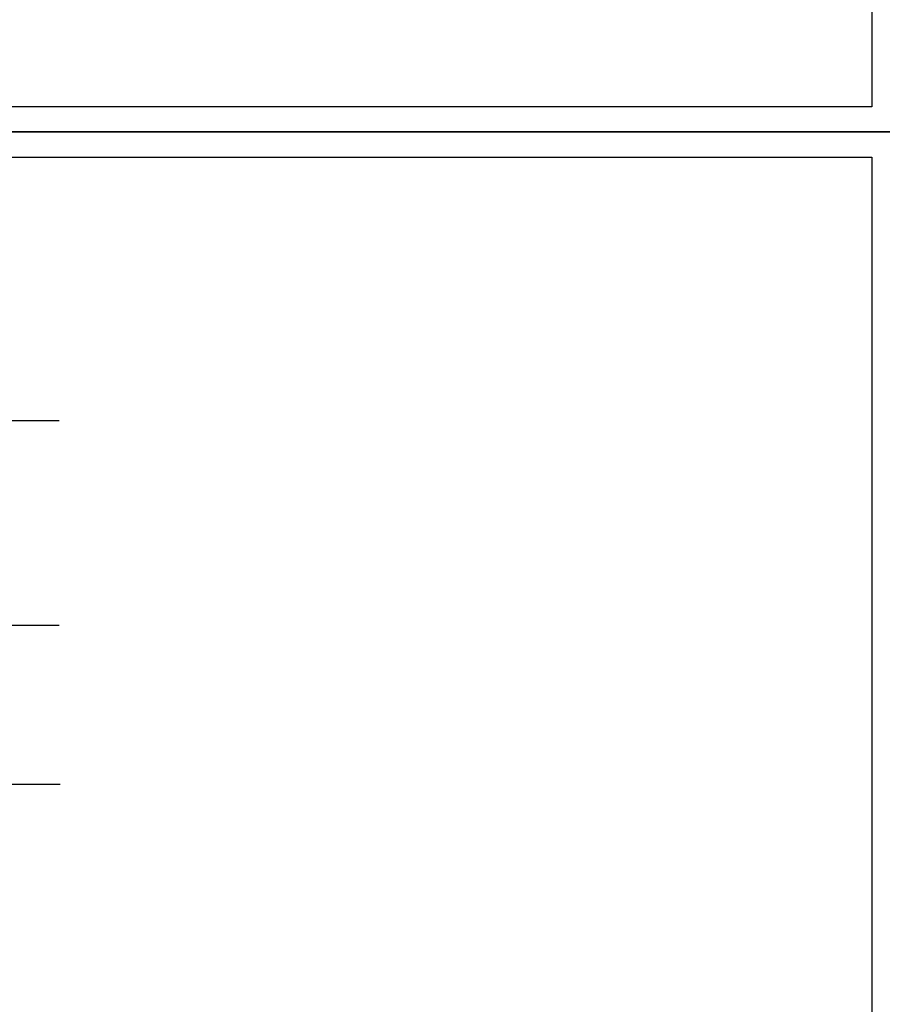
# Model space of a CAD drawing. Header units: millimetres. Extents: x -297000 to 504135, y -166520 to 252050.
# Tile 306 of 416: x 38578 to 59200, y -20865 to 2684. Entities that reach past the tile are written whole.
import ezdxf
from ezdxf.enums import TextEntityAlignment as Align

# ---------------------------------------------------------------- set-up
doc = ezdxf.new("R2010")
doc.units = ezdxf.units.MM
doc.header["$MEASUREMENT"] = 0
doc.linetypes.add('ACAD_ISO10W100', pattern=[18, 12, -3, 0, -3])
doc.linetypes.add('CENTER', pattern=[50.8, 31.75, -6.35, 6.35, -6.35])
doc.layers.get('Defpoints').update_dxf_attribs({"color": 6})
doc.layers.add('000_FRAME_N', color=30, linetype='Continuous', plot=False)
doc.layers.add('040_AXPRI_B', color=9, linetype='CENTER')
doc.styles.add('VMX 2 MEDIUM 0', font='unvr55w.TTF', dxfattribs={"height": 2})
doc.styles.add('VMX 3 BIG 1', font='unvr55w.TTF', dxfattribs={"height": 4})

# ---------------------------------------------------------------- blocks, each defined once
blk = doc.blocks.new('VMX GRID')
at = {"linetype": 'Continuous'}
blk.add_circle((0, 0), 4.5, dxfattribs=at)
at = {"style": 'VMX 2 MEDIUM 0'}
blk.add_attdef('00', text='', height=2, dxfattribs=at).set_placement((0, 0), align=Align.MIDDLE_CENTER)
blk = doc.blocks.new('GRID02')
at = {"layer": '040_AXPRI_B', "linetype": 'ACAD_ISO10W100'}
for p, q in [((0, -2484), (0, 11471)), ((5800, -2484), (5800, 11471)), ((11600, -2484), (11600, 11471)), ((17400, -2484), (17400, 11471)), ((23200, -2484), (23200, 11471))]:
    blk.add_line(p, q, dxfattribs=at)
for points in [[(-4000, 8700), (27200, 8700)], [(-4000, 3800), (27200, 3800)]]:
    blk.add_lwpolyline(points, dxfattribs=at)
at = {"layer": 'Defpoints'}
blk.add_lwpolyline([(-4000, 0), (27200, 0)], dxfattribs=at)
at = {"layer": '040_AXPRI_B', "ltscale": 2}
ref = blk.add_blockref('VMX GRID', (0, -2742), dxfattribs=dict(at, xscale=57.34400000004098, yscale=57.34399999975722, zscale=57.34400000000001))
ref.add_attrib('00', '01', dxfattribs={"layer": '0', "height": 200, "style": 'VMX 3 BIG 1'}).set_placement((0, -2742), align=Align.MIDDLE_CENTER)
ref = blk.add_blockref('VMX GRID', (5800, -2742), dxfattribs=dict(at, xscale=57.34400000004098, yscale=57.34399999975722, zscale=57.34400000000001))
ref.add_attrib('00', '02', dxfattribs={"layer": '0', "height": 200, "style": 'VMX 3 BIG 1'}).set_placement((5800, -2742), align=Align.MIDDLE_CENTER)
ref = blk.add_blockref('VMX GRID', (11600, -2742), dxfattribs=dict(at, xscale=57.34400000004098, yscale=57.34399999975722, zscale=57.34400000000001))
ref.add_attrib('00', '03', dxfattribs={"layer": '0', "height": 200, "style": 'VMX 3 BIG 1'}).set_placement((11600, -2742), align=Align.MIDDLE_CENTER)
ref = blk.add_blockref('VMX GRID', (17400, -2742), dxfattribs=dict(at, xscale=57.34400000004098, yscale=57.34399999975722, zscale=57.34400000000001))
ref.add_attrib('00', '04', dxfattribs={"layer": '0', "height": 200, "style": 'VMX 3 BIG 1'}).set_placement((17400, -2742), align=Align.MIDDLE_CENTER)
ref = blk.add_blockref('VMX GRID', (23200, -2742), dxfattribs=dict(at, xscale=57.34400000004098, yscale=57.34399999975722, zscale=57.34400000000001))
ref.add_attrib('00', '05', dxfattribs={"layer": '0', "height": 200, "style": 'VMX 3 BIG 1'}).set_placement((23200, -2742), align=Align.MIDDLE_CENTER)
blk = doc.blocks.new('1006_X-03.01')
at = {"color": 5}
blk.add_lwpolyline([(23650, -36), (23660, -36), (23660, 0), (27223, 0)], dxfattribs=at)
blk.add_blockref('GRID02', (0, 0))

msp = doc.modelspace()

# ---------------------------------------------------------------- linework, layer by layer
at = {"layer": '000_FRAME_N'}
for points in [[(0, 42050), (59450, 42050), (59450, 0), (0, 0)], [(58950, 600), (500, 600), (500, 41450), (58950, 41450)], [(0, 0), (59450, 0), (59450, -42050), (0, -42050)], [(58950, -41450), (500, -41450), (500, -600), (58950, -600)]]:
    msp.add_lwpolyline(points, close=True, dxfattribs=at)

# ---------------------------------------------------------------- block references
msp.add_blockref('1006_X-03.01', (12325, -15600))

doc.saveas('drawing.dxf')
